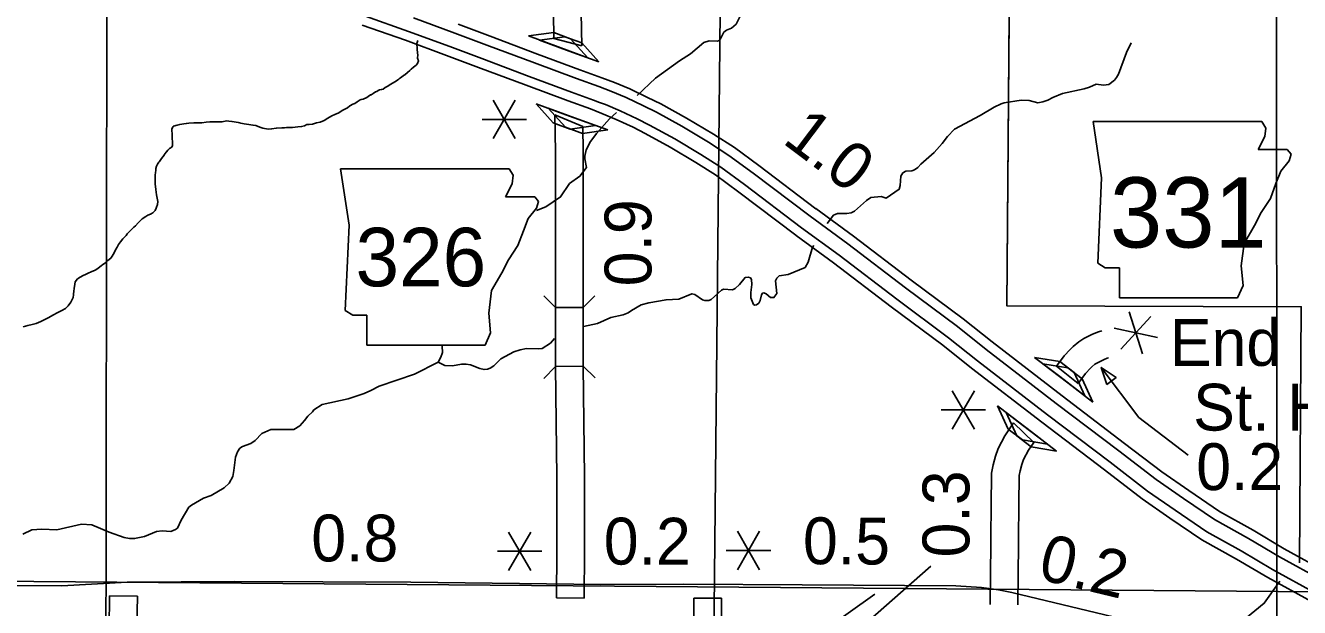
# Model space of a CAD drawing. Extents: x 1374139 to 1377472, y 1168351 to 1170484.
# Drawn here: x 1375369.3 to 1375599.1, y 1169299.1 to 1169404.2 of the extents above; entities that cross this region are included whole.
import ezdxf

# ---------------------------------------------------------------- set-up
doc = ezdxf.new("R2010")
doc.units = 0
doc.layers.add('Default', color=7, linetype='Continuous')

msp = doc.modelspace()

# ---------------------------------------------------------------- linework, layer by layer
at = {"layer": 'Default'}
for p, q in [((1375464.58, 1169402.88), (1375460, 1169402.27)), ((1375460, 1169402.27), (1375465.35, 1169400.3)), ((1375466.6, 1169402.14), (1375462.02, 1169401.52)), ((1375462.02, 1169401.52), (1375467.37, 1169399.55)), ((1375467.62, 1169401.77), (1375464.58, 1169402.88)), ((1375469.62, 1169400.48), (1375464.6, 1169401.83)), ((1375469.64, 1169401.02), (1375466.6, 1169402.14)), ((1375470.71, 1169398.33), (1375467.62, 1169401.77)), ((1375472.73, 1169397.59), (1375469.64, 1169401.02)), ((1375465.35, 1169400.3), (1375470.71, 1169398.33)), ((1375467.37, 1169399.55), (1375472.73, 1169397.59)), ((1375457.63, 1169390.68), (1375453.63, 1169383.75)), ((1375453.63, 1169390.68), (1375457.63, 1169383.75)), ((1375466.73, 1169388.07), (1375461.38, 1169390.02)), ((1375461.38, 1169390.02), (1375464.47, 1169386.6)), ((1375468.95, 1169387.27), (1375463.59, 1169389.22)), ((1375463.59, 1169389.22), (1375466.69, 1169385.79)), ((1375451.63, 1169387.22), (1375459.63, 1169387.22)), ((1375469.8, 1169385.96), (1375464.78, 1169388.02)), ((1375472.09, 1169386.11), (1375466.73, 1169388.07)), ((1375474.3, 1169385.31), (1375468.95, 1169387.27)), ((1375464.47, 1169386.6), (1375467.51, 1169385.48)), ((1375466.69, 1169385.79), (1375469.73, 1169384.68)), ((1375467.51, 1169385.48), (1375472.09, 1169386.11)), ((1375469.73, 1169384.68), (1375474.3, 1169385.31)), ((1375561.86, 1169386.84), (1375563.39, 1169376.69)), ((1375592.99, 1169385.66), (1375592.29, 1169386.83)), ((1375592.82, 1169384.13), (1375592.99, 1169385.66)), ((1375591.64, 1169381.77), (1375592.82, 1169384.13)), ((1375596.88, 1169381.77), (1375591.64, 1169381.77)), ((1375597.56, 1169380.92), (1375596.88, 1169381.77)), ((1375597.22, 1169379.74), (1375597.56, 1169380.92)), ((1375426.12, 1169378.31), (1375427.64, 1169368.16)), ((1375457.25, 1169377.13), (1375456.55, 1169378.3)), ((1375594.85, 1169375.68), (1375595.7, 1169377.88)), ((1375595.7, 1169377.88), (1375597.22, 1169379.74)), ((1375455.89, 1169373.24), (1375457.08, 1169375.6)), ((1375457.08, 1169375.6), (1375457.25, 1169377.13)), ((1375563.39, 1169376.69), (1375562.71, 1169361.3)), ((1375593.84, 1169372.97), (1375594.85, 1169375.68)), ((1375461.14, 1169373.24), (1375455.89, 1169373.24)), ((1375461.82, 1169372.39), (1375461.14, 1169373.24)), ((1375459.95, 1169369.34), (1375461.48, 1169371.21)), ((1375461.48, 1169371.21), (1375461.82, 1169372.39)), ((1375511.87, 1169371.09), (1375511.82, 1169371.12)), ((1375592.15, 1169370.43), (1375593.84, 1169372.97)), ((1375459.11, 1169367.14), (1375459.95, 1169369.34)), ((1375590.96, 1169368.06), (1375592.15, 1169370.43)), ((1375427.64, 1169368.16), (1375426.96, 1169352.76)), ((1375458.09, 1169364.44), (1375459.11, 1169367.14)), ((1375508.25, 1169366.31), (1375508.29, 1169366.27)), ((1375589.1, 1169364.85), (1375590.96, 1169368.06)), ((1375456.4, 1169361.9), (1375458.09, 1169364.44)), ((1375588.59, 1169360.79), (1375589.1, 1169364.85)), ((1375455.22, 1169359.53), (1375456.4, 1169361.9)), ((1375453.36, 1169356.32), (1375455.22, 1169359.53)), ((1375562.71, 1169361.3), (1375564.06, 1169360.45)), ((1375564.06, 1169360.45), (1375566.6, 1169360.45)), ((1375566.6, 1169360.45), (1375566.6, 1169355.04)), ((1375588.93, 1169357.24), (1375588.59, 1169360.79)), ((1375587.92, 1169355.04), (1375588.93, 1169357.24)), ((1375452.85, 1169352.26), (1375453.36, 1169356.32)), ((1375566.6, 1169355.04), (1375587.92, 1169355.04)), ((1375426.96, 1169352.76), (1375428.32, 1169351.92)), ((1375464.89, 1169353.28), (1375469.89, 1169353.28)), ((1375568.35, 1169352.52), (1375570.77, 1169344.9)), ((1375428.32, 1169351.92), (1375430.86, 1169351.92)), ((1375430.86, 1169351.92), (1375430.86, 1169346.5)), ((1375453.19, 1169348.7), (1375452.85, 1169352.26)), ((1375572.26, 1169351.66), (1375566.86, 1169345.76)), ((1375452.17, 1169346.5), (1375453.19, 1169348.7)), ((1375565.65, 1169349.57), (1375573.47, 1169347.85)), ((1375430.86, 1169346.5), (1375452.17, 1169346.5)), ((1375551.3, 1169344.28), (1375555.83, 1169340.81)), ((1375555.86, 1169343.51), (1375551.3, 1169344.28)), ((1375558.43, 1169341.54), (1375555.86, 1169343.51)), ((1375464.88, 1169342.62), (1375469.88, 1169342.68)), ((1375552.78, 1169343.14), (1375557.3, 1169339.67)), ((1375557.33, 1169342.37), (1375552.78, 1169343.14)), ((1375559.17, 1169339.57), (1375555.25, 1169342.67)), ((1375559.9, 1169340.39), (1375557.33, 1169342.37)), ((1375560.35, 1169337.34), (1375558.43, 1169341.54)), ((1375555.83, 1169340.81), (1375560.35, 1169337.34)), ((1375557.3, 1169339.67), (1375561.83, 1169336.2)), ((1375561.83, 1169336.2), (1375559.9, 1169340.39)), ((1375540.45, 1169338.25), (1375536.45, 1169331.32)), ((1375536.45, 1169338.25), (1375540.45, 1169331.32)), ((1375534.45, 1169334.79), (1375542.45, 1169334.79)), ((1375549.14, 1169332.07), (1375544.62, 1169335.54)), ((1375544.62, 1169335.54), (1375546.54, 1169331.35)), ((1375550.72, 1169330.85), (1375546.2, 1169334.32)), ((1375546.2, 1169334.32), (1375548.12, 1169330.13)), ((1375547.51, 1169332.46), (1375551.15, 1169328.91)), ((1375553.66, 1169328.6), (1375549.14, 1169332.07)), ((1375546.54, 1169331.35), (1375549.11, 1169329.37)), ((1375548.12, 1169330.13), (1375550.69, 1169328.15)), ((1375555.24, 1169327.38), (1375550.72, 1169330.85)), ((1375549.11, 1169329.37), (1375553.66, 1169328.6)), ((1375550.69, 1169328.15), (1375555.24, 1169327.38)), ((1375460.41, 1169312.75), (1375456.41, 1169305.82)), ((1375456.41, 1169312.75), (1375460.41, 1169305.82)), ((1375501.7, 1169312.9), (1375497.7, 1169305.97)), ((1375497.7, 1169312.9), (1375501.7, 1169305.97)), ((1375454.41, 1169309.28), (1375462.41, 1169309.28)), ((1375495.7, 1169309.43), (1375503.7, 1169309.43)), ((1375389.46, 1169301.16), (1375384.46, 1169301.22)), ((1375470.05, 1169300.85), (1375465.05, 1169300.89)), ((1375494.84, 1169300.83), (1375489.84, 1169300.84))]:
    msp.add_line(p, q, dxfattribs=at)
for points in [[(1375464.6, 1169401.83), (1375464.54, 1169406.43), (1375464.75, 1169437.16), (1375465.04, 1169459.72)], [(1375470.04, 1169459.65), (1375469.75, 1169437.11), (1375469.54, 1169406.45), (1375469.62, 1169400.48)], [(1375383.98, 1169406.95), (1375383.06, 1168771.77)], [(1375509.27, 1169367.66), (1375498.98, 1169375.45), (1375494.71, 1169378.59), (1375491.11, 1169380.9), (1375486.41, 1169383.71), (1375481.87, 1169386.2), (1375479.62, 1169387.33), (1375476.55, 1169388.78), (1375473.91, 1169389.89), (1375472.85, 1169390.3), (1375471.77, 1169390.71), (1375467.79, 1169392.15), (1375460.16, 1169394.97), (1375451.6, 1169398.19), (1375445.83, 1169400.37), (1375438.37, 1169403.09), (1375430.59, 1169405.83)], [(1375510.84, 1169369.73), (1375500.53, 1169377.54), (1375496.18, 1169380.73), (1375492.48, 1169383.11), (1375487.7, 1169385.97), (1375483.08, 1169388.5), (1375480.75, 1169389.66), (1375477.61, 1169391.15), (1375474.88, 1169392.3), (1375473.78, 1169392.73), (1375472.68, 1169393.15), (1375468.68, 1169394.6), (1375461.07, 1169397.4), (1375452.52, 1169400.62), (1375446.73, 1169402.8), (1375439.25, 1169405.53)], [(1375498.53, 1169406.6), (1375497.48, 1169404.41), (1375496.62, 1169403.66), (1375495.73, 1169403.3), (1375495.23, 1169402.95), (1375494.62, 1169401.75), (1375494.39, 1169401.48), (1375494.09, 1169401.34), (1375492.63, 1169401.42), (1375491.64, 1169401.08), (1375489.21, 1169399.05), (1375487.26, 1169397.78), (1375482.93, 1169394.67), (1375479.64, 1169391.52)], [(1375494.61, 1169406.65), (1375490.34, 1168981.95)], [(1375546.74, 1169406.15), (1375546.32, 1169353.56), (1375599.42, 1169353.42), (1375599.06, 1169307.19)], [(1375546.32, 1169353.56), (1375546.73, 1169405.5)], [(1375594.95, 1169406.38), (1375595.34, 1168770.63)], [(1375429.99, 1169404.24), (1375437.8, 1169401.49), (1375445.24, 1169398.77), (1375451, 1169396.59), (1375459.57, 1169393.37), (1375467.2, 1169390.56), (1375471.18, 1169389.12), (1375472.23, 1169388.72), (1375473.27, 1169388.31), (1375475.85, 1169387.23), (1375478.87, 1169385.8), (1375481.08, 1169384.69), (1375485.56, 1169382.24), (1375490.22, 1169379.45), (1375493.75, 1169377.19), (1375497.96, 1169374.09), (1375508.25, 1169366.31)], [(1375447.32, 1169404.4), (1375453.12, 1169402.21), (1375461.66, 1169399), (1375469.26, 1169396.19), (1375473.27, 1169394.74), (1375474.4, 1169394.31), (1375475.52, 1169393.87), (1375478.3, 1169392.71), (1375481.5, 1169391.19), (1375483.87, 1169390.01), (1375488.54, 1169387.44), (1375493.38, 1169384.56), (1375497.15, 1169382.13), (1375501.55, 1169378.9), (1375511.87, 1169371.09)], [(1375440.04, 1169401.46), (1375439.9, 1169400.9), (1375439.92, 1169399.93), (1375439.98, 1169399.15), (1375440.04, 1169398.89), (1375440.02, 1169398.25), (1375440.15, 1169397.79), (1375439.98, 1169397.33), (1375439.75, 1169397.02), (1375439.5, 1169396.84), (1375439.28, 1169396.67), (1375438.87, 1169396.28), (1375438.62, 1169396.05), (1375438.21, 1169395.66), (1375437.72, 1169395.29), (1375437.48, 1169395.14), (1375437.11, 1169394.83), (1375436.83, 1169394.64), (1375436.6, 1169394.49), (1375436.42, 1169394.37), (1375436.05, 1169394.04), (1375435.48, 1169393.77), (1375435.18, 1169393.6), (1375434.55, 1169393.16), (1375434.18, 1169392.97), (1375433.81, 1169392.7), (1375433.53, 1169392.61), (1375433.43, 1169392.59), (1375433.11, 1169392.56), (1375432.87, 1169392.46), (1375432.66, 1169392.27), (1375432.42, 1169392.18), (1375431.97, 1169391.89), (1375431.63, 1169391.68), (1375431.53, 1169391.64), (1375431.08, 1169391.38), (1375430.87, 1169391.2), (1375430.22, 1169390.89), (1375429.84, 1169390.8), (1375429.68, 1169390.75), (1375429.46, 1169390.63), (1375429.11, 1169390.4), (1375428.67, 1169390.06), (1375428.32, 1169389.96), (1375427.8, 1169389.66), (1375427.36, 1169389.29), (1375426.88, 1169389.06), (1375426.43, 1169388.85), (1375425.78, 1169388.41), (1375425.09, 1169388.13), (1375424.52, 1169387.86), (1375423.81, 1169387.46), (1375423.16, 1169387.02), (1375422.41, 1169386.7), (1375421.79, 1169386.58), (1375421.06, 1169386.36), (1375420.46, 1169386.33)], [(1375568.75, 1169401.01), (1375567.86, 1169399.29), (1375566.43, 1169395.41), (1375566.1, 1169394.77), (1375565.72, 1169394.31), (1375564.72, 1169393.52), (1375563.75, 1169393.39), (1375562.4, 1169393.59), (1375561.22, 1169393.01), (1375560.27, 1169392.72), (1375556.33, 1169391.9), (1375554.62, 1169391.2), (1375553.7, 1169390.67), (1375552.77, 1169390.37), (1375551.91, 1169390.23), (1375550.33, 1169390.63), (1375548.9, 1169390.69), (1375545.82, 1169390.21), (1375545.29, 1169390.04)], [(1375545.29, 1169390.04), (1375544.02, 1169389.43), (1375541.48, 1169387.94), (1375536.88, 1169385.48), (1375535.59, 1169384.15), (1375534.66, 1169382.86), (1375533.22, 1169381.26), (1375530.77, 1169379.15), (1375530.25, 1169378.56), (1375529.66, 1169378.1), (1375529.18, 1169377.91), (1375528.1, 1169377.89), (1375527.53, 1169377.55), (1375527.18, 1169376.98), (1375527.08, 1169375.31), (1375526.88, 1169374.61), (1375524.52, 1169373.02), (1375523.65, 1169373.28), (1375521.78, 1169373.1), (1375520.99, 1169372.6), (1375518.8, 1169370.68), (1375518.2, 1169370.36), (1375517.43, 1169370.24), (1375515.73, 1169370.22), (1375515.05, 1169369.95), (1375513.9, 1169368.41)], [(1375420.46, 1169386.33), (1375420.02, 1169386.28), (1375419.59, 1169386.05), (1375419.07, 1169385.91), (1375418.39, 1169385.86), (1375417.46, 1169385.73), (1375416.84, 1169385.74), (1375416.34, 1169385.75), (1375416.02, 1169385.7), (1375415.54, 1169385.7), (1375414.54, 1169385.66), (1375413.67, 1169385.5), (1375413.07, 1169385.48), (1375412.11, 1169385.66), (1375411.55, 1169385.82), (1375410.84, 1169386.09), (1375410.3, 1169386.21), (1375409.56, 1169386.32), (1375408.75, 1169386.42), (1375408.11, 1169386.52), (1375407.91, 1169386.61), (1375407.67, 1169386.68), (1375406.91, 1169386.79), (1375406.53, 1169386.86), (1375405.95, 1169386.93), (1375405.57, 1169386.94), (1375404.77, 1169386.8), (1375404.01, 1169386.78), (1375403.43, 1169386.8), (1375402.56, 1169386.78), (1375401.88, 1169386.75), (1375401.08, 1169386.6), (1375400.2, 1169386.6), (1375399.62, 1169386.63), (1375398.77, 1169386.57), (1375398.29, 1169386.47), (1375397.86, 1169386.45), (1375397.11, 1169386.32), (1375396.66, 1169386.19), (1375396, 1169385.99), (1375395.87, 1169385.85), (1375395.7, 1169385.45), (1375395.71, 1169385.12), (1375395.73, 1169384.76), (1375395.77, 1169384.01), (1375395.76, 1169383.8), (1375395.76, 1169383.72), (1375395.8, 1169383.22), (1375395.82, 1169382.82), (1375395.8, 1169382.78), (1375395.82, 1169382.53), (1375395.66, 1169382.23), (1375395.26, 1169381.97), (1375394.97, 1169381.64), (1375394.71, 1169381.34), (1375394.65, 1169381.3), (1375394.31, 1169380.8), (1375394.27, 1169380.76), (1375393.83, 1169380.18), (1375393.46, 1169379.65), (1375393.35, 1169379.53), (1375393.12, 1169379.14), (1375392.98, 1169378.92), (1375392.9, 1169378.8), (1375392.81, 1169378.37), (1375392.8, 1169378.07), (1375392.71, 1169377.57), (1375392.7, 1169377.19), (1375392.7, 1169376.73), (1375392.7, 1169375.88), (1375392.7, 1169375.58), (1375392.79, 1169374.58), (1375392.84, 1169374.1), (1375392.93, 1169373.6), (1375393.05, 1169373.03), (1375393.16, 1169372.43), (1375393.11, 1169371.84), (1375392.89, 1169371.37), (1375392.83, 1169371.22), (1375392.66, 1169370.79), (1375392.27, 1169370.38), (1375391.86, 1169370.11), (1375391.36, 1169369.94), (1375390.97, 1169369.72), (1375390.34, 1169369.25), (1375389.74, 1169368.69), (1375389.6, 1169368.57), (1375389.13, 1169368.03), (1375388.8, 1169367.79), (1375388.29, 1169367.23), (1375387.65, 1169366.57), (1375387.43, 1169366.26), (1375386.87, 1169365.65), (1375386.43, 1169365.1), (1375386.08, 1169364.67), (1375385.83, 1169364.18), (1375385.5, 1169363.67), (1375385.29, 1169363.13), (1375384.93, 1169362.55), (1375384.67, 1169362.19), (1375384.15, 1169361.73)], [(1375475.9, 1169388.48), (1375474.63, 1169387.34), (1375472.29, 1169384.7), (1375471.09, 1169383.06), (1375470.83, 1169382.52), (1375470.44, 1169381.7), (1375470.17, 1169380.59), (1375470.16, 1169380.09), (1375470.5, 1169378.56), (1375469.3, 1169376.96), (1375467.43, 1169375.67), (1375465.79, 1169373.23), (1375463.15, 1169371.44), (1375461.45, 1169370.77)], [(1375464.78, 1169388.02), (1375464.86, 1169381.37), (1375464.89, 1169368.29), (1375464.89, 1169353.28)], [(1375469.89, 1169353.28), (1375469.89, 1169368.29), (1375469.86, 1169381.41), (1375469.8, 1169385.96)], [(1375561.86, 1169386.84), (1375592.29, 1169386.83)], [(1375426.12, 1169378.31), (1375456.55, 1169378.3)], [(1375511.82, 1169371.12), (1375518.65, 1169366.15), (1375529.03, 1169358.2), (1375538.41, 1169351.21), (1375543.63, 1169347.06), (1375556.25, 1169337.32), (1375567.53, 1169328.76), (1375574.24, 1169323.62), (1375579.13, 1169320.23), (1375584.66, 1169316.46), (1375590.72, 1169313.07), (1375596.34, 1169309.76), (1375604.2, 1169305.43)], [(1375603.36, 1169303.95), (1375595.5, 1169308.29), (1375589.87, 1169311.6), (1375583.76, 1169315.02), (1375578.17, 1169318.83), (1375573.24, 1169322.25), (1375566.5, 1169327.41), (1375555.22, 1169335.97), (1375542.58, 1169345.72), (1375537.37, 1169349.86), (1375528, 1169356.85), (1375517.63, 1169364.79), (1375510.82, 1169369.75)], [(1375508.29, 1169366.27), (1375515.06, 1169361.34), (1375525.41, 1169353.41), (1375534.75, 1169346.46), (1375539.93, 1169342.34), (1375552.6, 1169332.56), (1375563.89, 1169323.99), (1375570.7, 1169318.77), (1375575.73, 1169315.29), (1375581.5, 1169311.36), (1375587.73, 1169307.87), (1375593.37, 1169304.55), (1375601.24, 1169300.2)], [(1375602.08, 1169301.68), (1375594.21, 1169306.03), (1375588.58, 1169309.34), (1375582.39, 1169312.8), (1375576.69, 1169316.69), (1375571.7, 1169320.14), (1375564.92, 1169325.34), (1375553.64, 1169333.91), (1375540.98, 1169343.68), (1375535.79, 1169347.8), (1375526.43, 1169354.77), (1375516.08, 1169362.7), (1375509.29, 1169367.65)], [(1375511.47, 1169364.47), (1375511.27, 1169364.16), (1375510.46, 1169361.45), (1375509.92, 1169360.49), (1375506.85, 1169359.22), (1375505.22, 1169358.98), (1375504.81, 1169358.56), (1375504.58, 1169358.12), (1375504.83, 1169355.78), (1375504.27, 1169355.06), (1375503.65, 1169355.07), (1375502.88, 1169355.73), (1375502.49, 1169355.92), (1375502.23, 1169355.89), (1375502.06, 1169355.59), (1375501.82, 1169354.56), (1375501.59, 1169354.07), (1375501.16, 1169353.74), (1375500.84, 1169353.67), (1375500.6, 1169353.83), (1375500.15, 1169355.02)], [(1375384.15, 1169361.73), (1375383.78, 1169361.38), (1375383.19, 1169361), (1375383, 1169360.86), (1375382.33, 1169360.34), (1375381.83, 1169360.03), (1375381.11, 1169359.69), (1375380.61, 1169359.46), (1375380.12, 1169359.26), (1375379.69, 1169359.07), (1375379.15, 1169358.76), (1375378.64, 1169358.43), (1375378.24, 1169357.91), (1375378.14, 1169357.05), (1375378.06, 1169356.78), (1375377.98, 1169356.14), (1375377.93, 1169355.72), (1375377.92, 1169355.52), (1375377.89, 1169355.17), (1375377.87, 1169355.08), (1375377.45, 1169354.24), (1375376.98, 1169353.55), (1375376.48, 1169353.12), (1375375.83, 1169352.76), (1375374.97, 1169352.33), (1375374.31, 1169351.94), (1375373.38, 1169351.41), (1375372.63, 1169351.03), (1375372.06, 1169350.74), (1375371.23, 1169350.42), (1375370.46, 1169350.2), (1375369.68, 1169350.06), (1375368.85, 1169349.8)], [(1375500.15, 1169355.02), (1375500.13, 1169355.96), (1375500.32, 1169357.41), (1375500.23, 1169358.31), (1375500.05, 1169358.61), (1375499.64, 1169358.78), (1375499.09, 1169358.69), (1375498.06, 1169357.4), (1375497.27, 1169356.72), (1375496.8, 1169356.46), (1375495.2, 1169356.57), (1375494.84, 1169356.4), (1375492.96, 1169354.73), (1375492.53, 1169354.52), (1375491.85, 1169354.54), (1375491.38, 1169354.67), (1375490.04, 1169355.62), (1375489.48, 1169355.75), (1375487.12, 1169354.81), (1375484.82, 1169354.69), (1375481.74, 1169354.13), (1375480.33, 1169353.78), (1375478.59, 1169352.75), (1375478.02, 1169352.32), (1375477.07, 1169351.93), (1375474.84, 1169351.5), (1375472.49, 1169350.42), (1375469.94, 1169349.88)], [(1375464.89, 1169353.28), (1375462.77, 1169355.41)], [(1375472.01, 1169355.4), (1375469.89, 1169353.28)], [(1375464.89, 1169353.28), (1375464.88, 1169342.69), (1375464.88, 1169342.62)], [(1375469.89, 1169353.28), (1375469.88, 1169342.71), (1375469.88, 1169342.68)], [(1375555.25, 1169342.67), (1375556.67, 1169344.57), (1375557.73, 1169345.71), (1375558.24, 1169346.26), (1375559.27, 1169347.08), (1375560.17, 1169347.67), (1375561.78, 1169348.47), (1375562.82, 1169348.9), (1375563.42, 1169349.04)], [(1375444.42, 1169346.28), (1375444.5, 1169345.13), (1375444.22, 1169344.3), (1375443.7, 1169343.44), (1375439.43, 1169341.27), (1375433.07, 1169339.11), (1375431.59, 1169338.29), (1375430.36, 1169337.78), (1375427.46, 1169336.77), (1375422.79, 1169335.77), (1375421.31, 1169334.79), (1375421.08, 1169334.47), (1375420.22, 1169333.69), (1375419.64, 1169332.87), (1375418.74, 1169331.92), (1375417.7, 1169331.24), (1375413.54, 1169331.26), (1375411.89, 1169330.55), (1375410.71, 1169329.26)], [(1375464.71, 1169347.69), (1375463.96, 1169346.84), (1375462.5, 1169345.9), (1375461.8, 1169345.83), (1375459.64, 1169345.87), (1375458.51, 1169345.63), (1375457.39, 1169345.26), (1375455, 1169344.04), (1375453.77, 1169342.78), (1375453.11, 1169342.31), (1375452.65, 1169342.13), (1375452.01, 1169342.08), (1375451.21, 1169342.26), (1375449.57, 1169342.92), (1375448.77, 1169343.06), (1375447.95, 1169343.04), (1375446.28, 1169342.78), (1375444.92, 1169342.81), (1375443.7, 1169343.44)], [(1375564.62, 1169344.19), (1375564.39, 1169344.13), (1375563.85, 1169343.91), (1375562.64, 1169343.32), (1375562.2, 1169343.03), (1375561.66, 1169342.59), (1375561.39, 1169342.31), (1375560.51, 1169341.36), (1375559.17, 1169339.57)], [(1375462.78, 1169340.47), (1375464.88, 1169342.62)], [(1375465.05, 1169300.89), (1375465.12, 1169309.24), (1375465.13, 1169322.68), (1375464.88, 1169342.62)], [(1375469.88, 1169342.68), (1375472.03, 1169340.59)], [(1375469.88, 1169342.68), (1375470.13, 1169322.71), (1375470.12, 1169309.22), (1375470.05, 1169300.85)], [(1375578.99, 1169326.65), (1375570.13, 1169333.45), (1375563.33, 1169342.46)], [(1375543.27, 1169299.68), (1375543.42, 1169310.62), (1375543.47, 1169318.8), (1375543.53, 1169322.03), (1375543.56, 1169323.4), (1375543.81, 1169324.91), (1375544.25, 1169326.47), (1375544.72, 1169327.85), (1375545.93, 1169330.15), (1375547.51, 1169332.46)], [(1375410.71, 1169329.26), (1375409.94, 1169328.72), (1375408.43, 1169328.18), (1375407.96, 1169327.87), (1375407.51, 1169327.26), (1375407.16, 1169326.27), (1375406.89, 1169323.89), (1375406.68, 1169322.79), (1375406.05, 1169321.61), (1375405.13, 1169320.76), (1375402.76, 1169319.36), (1375401.4, 1169318.87), (1375399.22, 1169317.63), (1375398.75, 1169317.22), (1375397.37, 1169314.88), (1375396.7, 1169313.46), (1375396.35, 1169313.21), (1375395.5, 1169312.88), (1375393.96, 1169312.99), (1375392.94, 1169312.88), (1375390.74, 1169311.95), (1375388.97, 1169311.58), (1375388.05, 1169311.58), (1375387.11, 1169311.8), (1375384.4, 1169312.76), (1375381.27, 1169314.06), (1375379.39, 1169314.2), (1375374.92, 1169313.15), (1375372.25, 1169313.28), (1375370.44, 1169313.18), (1375368.79, 1169312.37)], [(1375551.15, 1169328.91), (1375550.22, 1169327.56), (1375549.33, 1169325.86), (1375549.02, 1169324.97), (1375548.69, 1169323.82), (1375548.55, 1169322.94), (1375548.53, 1169321.93), (1375548.47, 1169318.74), (1375548.42, 1169310.57), (1375548.27, 1169299.61)], [(1375532.6, 1169306.63), (1375517.63, 1169293.46), (1375517.61, 1169287.12), (1375517.58, 1169283.89), (1375517.5, 1169281.79), (1375517.32, 1169279.67), (1375517.16, 1169274.02), (1375517.06, 1169268.2), (1375516.93, 1169259.75), (1375516.98, 1169258.15), (1375517.08, 1169256.86), (1375517.4, 1169255.53), (1375517.84, 1169254.48), (1375518.58, 1169253.3), (1375519.21, 1169252.52), (1375520.04, 1169251.68), (1375520.53, 1169251.22)], [(1375924.39, 1169299.41), (1375198.69, 1169305.24)], [(1375359.45, 1169298.18), (1375356.67, 1169298.36), (1375357.01, 1169303.35), (1375359.49, 1169303.18), (1375375.83, 1169303.05), (1375387.65, 1169303.73), (1375407.04, 1169303.86), (1375438.81, 1169303.7), (1375473.08, 1169303.31), (1375488.01, 1169303.36), (1375509.41, 1169303.21), (1375537.09, 1169303.05), (1375541.75, 1169302.78), (1375544.81, 1169302.36), (1375547.22, 1169301.84), (1375582.23, 1169293.42)], [(1375595.53, 1169303.89), (1375592.72, 1169299.9), (1375589.34, 1169297.14)], [(1375384.46, 1169301.22), (1375384.39, 1169295.49), (1375384.29, 1169278.77), (1375384.29, 1169259.62), (1375384.2, 1169245.6), (1375384.1, 1169227.87), (1375384.04, 1169220.81), (1375383.92, 1169193.66), (1375383.63, 1169146.94)], [(1375388.63, 1169146.89), (1375388.92, 1169193.63), (1375389.04, 1169220.78), (1375389.1, 1169227.83), (1375389.2, 1169245.57), (1375389.29, 1169259.6), (1375389.29, 1169278.76), (1375389.39, 1169295.45), (1375389.46, 1169301.16)], [(1375489.84, 1169300.84), (1375489.8, 1169264.31), (1375490.04, 1169255.95), (1375490.08, 1169250.92), (1375489.96, 1169246.1), (1375489.6, 1169239.7), (1375489.1, 1169194.57), (1375489.18, 1169171.35), (1375489.18, 1169163.29)], [(1375494.18, 1169163.29), (1375494.18, 1169171.36), (1375494.1, 1169194.55), (1375494.6, 1169239.53), (1375494.96, 1169245.9), (1375495.08, 1169250.88), (1375495.04, 1169256.04), (1375494.8, 1169264.38), (1375494.84, 1169300.83)], [(1375522.51, 1169301.53), (1375504.53, 1169288.75), (1375505.26, 1169288.39), (1375508.72, 1169286.05), (1375511.55, 1169283.98), (1375513.28, 1169282.7), (1375514.41, 1169281.67), (1375515.25, 1169280.62), (1375515.93, 1169279.57), (1375516.43, 1169278.68), (1375516.85, 1169277.53), (1375517.06, 1169276.22), (1375517.16, 1169274.02)]]:
    msp.add_lwpolyline(points, dxfattribs=at)
msp.add_lwpolyline([(1375564.36, 1169339.4), (1375565.99, 1169340.63), (1375563.33, 1169342.46)], close=True, dxfattribs=at)

# ---------------------------------------------------------------- texts
for s, rotation, p in [('1.0', 322.9645, (1375505.6, 1169383.11)), ('0.9', 90, (1375482.19, 1169357.1)), ('0.3', 90, (1375539.54, 1169308.18)), ('0.8', 359.9341, (1375420.83, 1169307.46)), ('0.2', 359.9341, (1375473.59, 1169306.9)), ('0.5', 359.6455, (1375509.5, 1169306.98)), ('0.2', 346.4748, (1375551.66, 1169304.36))]:
    msp.add_text(s, height=8.448, rotation=rotation, dxfattribs=at).set_placement(p)
for s, height, p in [('331', 12.672, (1375564.9, 1169364.1)), ('326', 10.56, (1375428.82, 1169357.1)), ('End', 8.448, (1375575.69, 1169342.75)), ('St. Hwy.', 8.448, (1375579.9, 1169331.07)), ('0.2', 8.448, (1375580.46, 1169320.33))]:
    msp.add_text(s, height=height, dxfattribs=at).set_placement(p)

doc.saveas('drawing.dxf')
